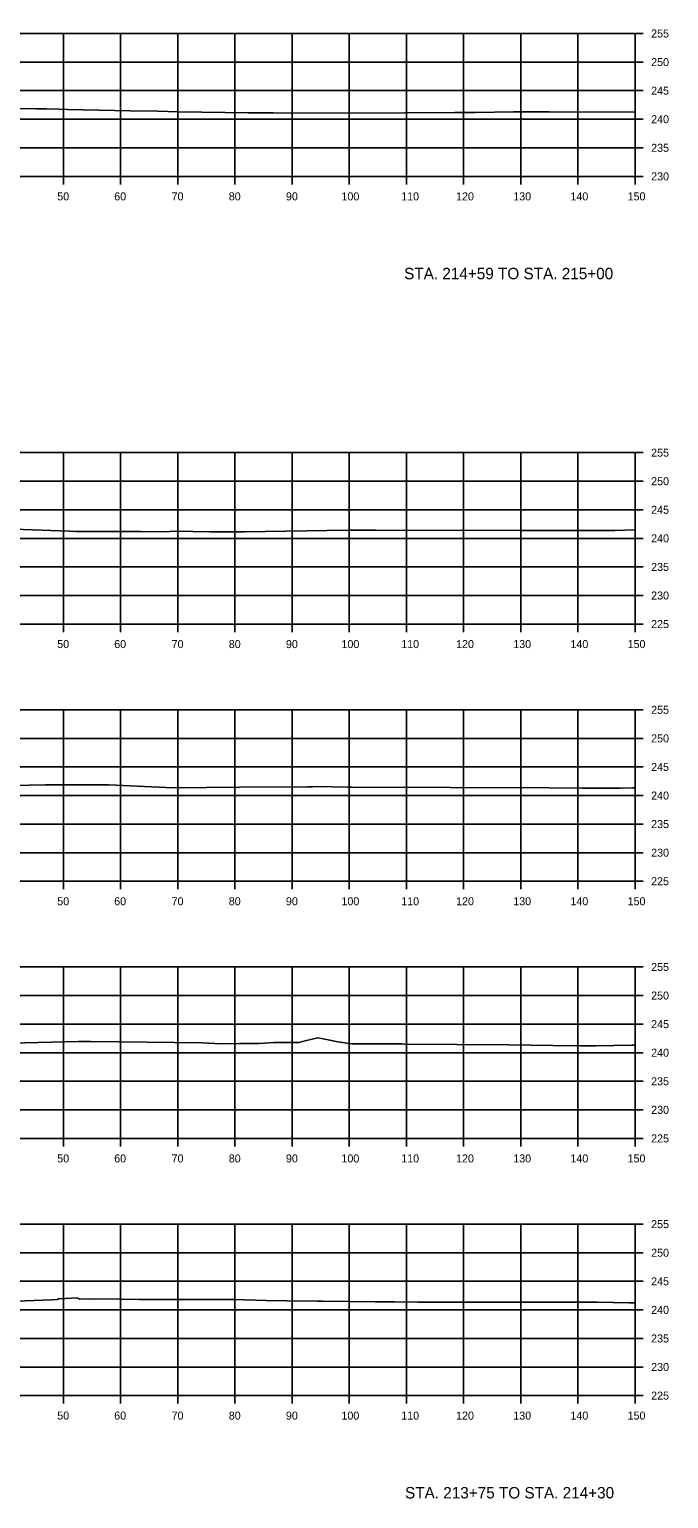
# Model space of a CAD drawing. Extents: x 1369627 to 1374022, y 380035 to 398173.
# Drawn here: x 1372930.3 to 1373042.1, y 383256.9 to 383514 of the extents above; entities that cross this region are included whole.
import ezdxf

# ---------------------------------------------------------------- set-up
doc = ezdxf.new("R2010")
doc.units = 0
for name, color, linetype in [('R_Axis', 7, 'Continuous'), ('R_Axis Annot', 7, 'Continuous'), ('R_Draft', 7, 'Continuous'), ('R_Exist Surface', 7, 'Continuous'), ('R_Grid', 7, 'Continuous')]:
    doc.layers.add(name, color=color, linetype=linetype)

msp = doc.modelspace()

# ---------------------------------------------------------------- linework, layer by layer
at = {"layer": 'R_Axis'}
for p, q in [((1373036.21, 383488.25), (1373036.21, 383513.25)), ((1373037.61, 383513.25), (1373036.21, 383513.25)), ((1373037.61, 383508.25), (1373036.21, 383508.25)), ((1373037.61, 383503.25), (1373036.21, 383503.25)), ((1373037.61, 383498.25), (1373036.21, 383498.25)), ((1373037.61, 383493.25), (1373036.21, 383493.25)), ((1372736.21, 383488.25), (1373036.21, 383488.25)), ((1372936.21, 383486.85), (1372936.21, 383488.25)), ((1372946.21, 383486.85), (1372946.21, 383488.25)), ((1372956.21, 383486.85), (1372956.21, 383488.25)), ((1372966.21, 383486.85), (1372966.21, 383488.25)), ((1372976.21, 383486.85), (1372976.21, 383488.25)), ((1372986.21, 383486.85), (1372986.21, 383488.25)), ((1372996.21, 383486.85), (1372996.21, 383488.25)), ((1373006.21, 383486.85), (1373006.21, 383488.25)), ((1373016.21, 383486.85), (1373016.21, 383488.25)), ((1373026.21, 383486.85), (1373026.21, 383488.25)), ((1373036.21, 383486.85), (1373036.21, 383488.25)), ((1373037.61, 383488.25), (1373036.21, 383488.25)), ((1373036.21, 383409.91), (1373036.21, 383439.91)), ((1373037.61, 383439.91), (1373036.21, 383439.91)), ((1373037.61, 383434.91), (1373036.21, 383434.91)), ((1373037.61, 383429.91), (1373036.21, 383429.91)), ((1373037.61, 383424.91), (1373036.21, 383424.91)), ((1373037.61, 383419.91), (1373036.21, 383419.91)), ((1373037.61, 383414.91), (1373036.21, 383414.91)), ((1372736.21, 383409.91), (1373036.21, 383409.91)), ((1372936.21, 383408.51), (1372936.21, 383409.91)), ((1372946.21, 383408.51), (1372946.21, 383409.91)), ((1372956.21, 383408.51), (1372956.21, 383409.91)), ((1372966.21, 383408.51), (1372966.21, 383409.91)), ((1372976.21, 383408.51), (1372976.21, 383409.91)), ((1372986.21, 383408.51), (1372986.21, 383409.91)), ((1372996.21, 383408.51), (1372996.21, 383409.91)), ((1373006.21, 383408.51), (1373006.21, 383409.91)), ((1373016.21, 383408.51), (1373016.21, 383409.91)), ((1373026.21, 383408.51), (1373026.21, 383409.91)), ((1373036.21, 383408.51), (1373036.21, 383409.91)), ((1373037.61, 383409.91), (1373036.21, 383409.91)), ((1373036.21, 383364.91), (1373036.21, 383394.91)), ((1373037.61, 383394.91), (1373036.21, 383394.91)), ((1373037.61, 383389.91), (1373036.21, 383389.91)), ((1373037.61, 383384.91), (1373036.21, 383384.91)), ((1373037.61, 383379.91), (1373036.21, 383379.91)), ((1373037.61, 383374.91), (1373036.21, 383374.91)), ((1373037.61, 383369.91), (1373036.21, 383369.91)), ((1372736.21, 383364.91), (1373036.21, 383364.91)), ((1372936.21, 383363.51), (1372936.21, 383364.91)), ((1372946.21, 383363.51), (1372946.21, 383364.91)), ((1372956.21, 383363.51), (1372956.21, 383364.91)), ((1372966.21, 383363.51), (1372966.21, 383364.91)), ((1372976.21, 383363.51), (1372976.21, 383364.91)), ((1372986.21, 383363.51), (1372986.21, 383364.91)), ((1372996.21, 383363.51), (1372996.21, 383364.91)), ((1373006.21, 383363.51), (1373006.21, 383364.91)), ((1373016.21, 383363.51), (1373016.21, 383364.91)), ((1373026.21, 383363.51), (1373026.21, 383364.91)), ((1373036.21, 383363.51), (1373036.21, 383364.91)), ((1373037.61, 383364.91), (1373036.21, 383364.91)), ((1373036.21, 383319.91), (1373036.21, 383349.91)), ((1373037.61, 383349.91), (1373036.21, 383349.91)), ((1373037.61, 383344.91), (1373036.21, 383344.91)), ((1373037.61, 383339.91), (1373036.21, 383339.91)), ((1373037.61, 383334.91), (1373036.21, 383334.91)), ((1373037.61, 383329.91), (1373036.21, 383329.91)), ((1373037.61, 383324.91), (1373036.21, 383324.91)), ((1372736.21, 383319.91), (1373036.21, 383319.91)), ((1372936.21, 383318.51), (1372936.21, 383319.91)), ((1372946.21, 383318.51), (1372946.21, 383319.91)), ((1372956.21, 383318.51), (1372956.21, 383319.91)), ((1372966.21, 383318.51), (1372966.21, 383319.91)), ((1372976.21, 383318.51), (1372976.21, 383319.91)), ((1372986.21, 383318.51), (1372986.21, 383319.91)), ((1372996.21, 383318.51), (1372996.21, 383319.91)), ((1373006.21, 383318.51), (1373006.21, 383319.91)), ((1373016.21, 383318.51), (1373016.21, 383319.91)), ((1373026.21, 383318.51), (1373026.21, 383319.91)), ((1373036.21, 383318.51), (1373036.21, 383319.91)), ((1373037.61, 383319.91), (1373036.21, 383319.91)), ((1373036.21, 383274.91), (1373036.21, 383304.91)), ((1373037.61, 383304.91), (1373036.21, 383304.91)), ((1373037.61, 383299.91), (1373036.21, 383299.91)), ((1373037.61, 383294.91), (1373036.21, 383294.91)), ((1373037.61, 383289.91), (1373036.21, 383289.91)), ((1373037.61, 383284.91), (1373036.21, 383284.91)), ((1373037.61, 383279.91), (1373036.21, 383279.91)), ((1372736.21, 383274.91), (1373036.21, 383274.91)), ((1372936.21, 383273.51), (1372936.21, 383274.91)), ((1372946.21, 383273.51), (1372946.21, 383274.91)), ((1372956.21, 383273.51), (1372956.21, 383274.91)), ((1372966.21, 383273.51), (1372966.21, 383274.91)), ((1372976.21, 383273.51), (1372976.21, 383274.91)), ((1372986.21, 383273.51), (1372986.21, 383274.91)), ((1372996.21, 383273.51), (1372996.21, 383274.91)), ((1373006.21, 383273.51), (1373006.21, 383274.91)), ((1373016.21, 383273.51), (1373016.21, 383274.91)), ((1373026.21, 383273.51), (1373026.21, 383274.91)), ((1373036.21, 383273.51), (1373036.21, 383274.91)), ((1373037.61, 383274.91), (1373036.21, 383274.91))]:
    msp.add_line(p, q, dxfattribs=at)
at = {"layer": 'R_Exist Surface'}
for points in [[(1372921.34, 383500.2), (1372931.48, 383500.07), (1372933.24, 383500.06), (1372935.45, 383500.03), (1372936.91, 383499.97), (1372947.91, 383499.74), (1372952.65, 383499.64), (1372956.35, 383499.52), (1372964.47, 383499.41), (1372968.55, 383499.36), (1372972.88, 383499.36), (1372987.24, 383499.33), (1373004.63, 383499.41), (1373007.14, 383499.41), (1373008.13, 383499.44), (1373008.23, 383499.44), (1373014.94, 383499.52), (1373021.23, 383499.57), (1373036.21, 383499.46)], [(1372927.53, 383426.51), (1372937.28, 383426.15), (1372938.36, 383426.09), (1372949.71, 383426.1), (1372953.72, 383426.07), (1372955.88, 383426.14), (1372961.8, 383426.07), (1372967.96, 383426.06), (1372982.27, 383426.28), (1372986.07, 383426.34), (1372990.82, 383426.34), (1373016.3, 383426.26), (1373027.06, 383426.29), (1373027.31, 383426.29), (1373027.33, 383426.29), (1373032.65, 383426.31), (1373036.21, 383426.39)], [(1372910.51, 383381.29), (1372933, 383381.79), (1372933.09, 383381.79), (1372941.31, 383381.81), (1372944.11, 383381.78), (1372955.41, 383381.26), (1372967.09, 383381.39), (1372978.92, 383381.41), (1372979.76, 383381.46), (1372980.53, 383381.49), (1372985.93, 383381.39), (1372986.23, 383381.39), (1372986.57, 383381.39), (1373021.18, 383381.25), (1373026.99, 383381.17), (1373033.57, 383381.22), (1373035.76, 383381.23), (1373036.21, 383381.23)], [(1372924.74, 383336.51), (1372938.81, 383336.85), (1372940.98, 383336.85), (1372960.52, 383336.64), (1372963.74, 383336.49), (1372967.07, 383336.53), (1372970.45, 383336.53), (1372973.06, 383336.71), (1372977.35, 383336.68), (1372978.74, 383337.03), (1372980.7, 383337.52), (1372981.33, 383337.42), (1372982.22, 383337.24), (1372984.19, 383336.84), (1372986.59, 383336.46), (1372990.06, 383336.46), (1372995.43, 383336.45), (1372995.88, 383336.38), (1373014.1, 383336.31), (1373021.79, 383336.19), (1373026.64, 383336.13), (1373026.85, 383336.11), (1373029.25, 383336.14), (1373035.68, 383336.2), (1373036.21, 383336.2)], [(1372924.88, 383291.3), (1372934.15, 383291.68), (1372935.13, 383291.7), (1372935.41, 383291.87), (1372935.44, 383291.87), (1372938.72, 383292), (1372938.91, 383291.82), (1372939.09, 383291.79), (1372941.15, 383291.82), (1372946.06, 383291.79), (1372949.53, 383291.75), (1372958.1, 383291.74), (1372966.02, 383291.72), (1372971.68, 383291.55), (1372975.31, 383291.49), (1372980.71, 383291.45), (1372980.88, 383291.44), (1372981.59, 383291.42), (1372990.72, 383291.3), (1372994.17, 383291.3), (1372998.28, 383291.26), (1373007.54, 383291.28), (1373014.54, 383291.25), (1373018.4, 383291.26), (1373029.56, 383291.25), (1373035.14, 383291.12), (1373036.21, 383291.13)]]:
    msp.add_lwpolyline(points, dxfattribs=at)
at = {"layer": 'R_Grid'}
for p, q in [((1372736.21, 383513.25), (1373036.21, 383513.25)), ((1372936.21, 383488.25), (1372936.21, 383513.25)), ((1372946.21, 383488.25), (1372946.21, 383513.25)), ((1372956.21, 383488.25), (1372956.21, 383513.25)), ((1372966.21, 383488.25), (1372966.21, 383513.25)), ((1372976.21, 383488.25), (1372976.21, 383513.25)), ((1372986.21, 383488.25), (1372986.21, 383513.25)), ((1372996.21, 383488.25), (1372996.21, 383513.25)), ((1373006.21, 383488.25), (1373006.21, 383513.25)), ((1373016.21, 383488.25), (1373016.21, 383513.25)), ((1373026.21, 383488.25), (1373026.21, 383513.25)), ((1373036.21, 383488.25), (1373036.21, 383513.25)), ((1372736.21, 383508.25), (1373036.21, 383508.25)), ((1372736.21, 383503.25), (1373036.21, 383503.25)), ((1372736.21, 383498.25), (1373036.21, 383498.25)), ((1372736.21, 383493.25), (1373036.21, 383493.25)), ((1372736.21, 383488.25), (1373036.21, 383488.25)), ((1372736.21, 383439.91), (1373036.21, 383439.91)), ((1372936.21, 383409.91), (1372936.21, 383439.91)), ((1372946.21, 383409.91), (1372946.21, 383439.91)), ((1372956.21, 383409.91), (1372956.21, 383439.91)), ((1372966.21, 383409.91), (1372966.21, 383439.91)), ((1372976.21, 383409.91), (1372976.21, 383439.91)), ((1372986.21, 383409.91), (1372986.21, 383439.91)), ((1372996.21, 383409.91), (1372996.21, 383439.91)), ((1373006.21, 383409.91), (1373006.21, 383439.91)), ((1373016.21, 383409.91), (1373016.21, 383439.91)), ((1373026.21, 383409.91), (1373026.21, 383439.91)), ((1373036.21, 383409.91), (1373036.21, 383439.91)), ((1372736.21, 383434.91), (1373036.21, 383434.91)), ((1372736.21, 383429.91), (1373036.21, 383429.91)), ((1372736.21, 383424.91), (1373036.21, 383424.91)), ((1372736.21, 383419.91), (1373036.21, 383419.91)), ((1372736.21, 383414.91), (1373036.21, 383414.91)), ((1372736.21, 383409.91), (1373036.21, 383409.91)), ((1372736.21, 383394.91), (1373036.21, 383394.91)), ((1372936.21, 383364.91), (1372936.21, 383394.91)), ((1372946.21, 383364.91), (1372946.21, 383394.91)), ((1372956.21, 383364.91), (1372956.21, 383394.91)), ((1372966.21, 383364.91), (1372966.21, 383394.91)), ((1372976.21, 383364.91), (1372976.21, 383394.91)), ((1372986.21, 383364.91), (1372986.21, 383394.91)), ((1372996.21, 383364.91), (1372996.21, 383394.91)), ((1373006.21, 383364.91), (1373006.21, 383394.91)), ((1373016.21, 383364.91), (1373016.21, 383394.91)), ((1373026.21, 383364.91), (1373026.21, 383394.91)), ((1373036.21, 383364.91), (1373036.21, 383394.91)), ((1372736.21, 383389.91), (1373036.21, 383389.91)), ((1372736.21, 383384.91), (1373036.21, 383384.91)), ((1372736.21, 383379.91), (1373036.21, 383379.91)), ((1372736.21, 383374.91), (1373036.21, 383374.91)), ((1372736.21, 383369.91), (1373036.21, 383369.91)), ((1372736.21, 383364.91), (1373036.21, 383364.91)), ((1372736.21, 383349.91), (1373036.21, 383349.91)), ((1372936.21, 383319.91), (1372936.21, 383349.91)), ((1372946.21, 383319.91), (1372946.21, 383349.91)), ((1372956.21, 383319.91), (1372956.21, 383349.91)), ((1372966.21, 383319.91), (1372966.21, 383349.91)), ((1372976.21, 383319.91), (1372976.21, 383349.91)), ((1372986.21, 383319.91), (1372986.21, 383349.91)), ((1372996.21, 383319.91), (1372996.21, 383349.91)), ((1373006.21, 383319.91), (1373006.21, 383349.91)), ((1373016.21, 383319.91), (1373016.21, 383349.91)), ((1373026.21, 383319.91), (1373026.21, 383349.91)), ((1373036.21, 383319.91), (1373036.21, 383349.91)), ((1372736.21, 383344.91), (1373036.21, 383344.91)), ((1372736.21, 383339.91), (1373036.21, 383339.91)), ((1372736.21, 383334.91), (1373036.21, 383334.91)), ((1372736.21, 383329.91), (1373036.21, 383329.91)), ((1372736.21, 383324.91), (1373036.21, 383324.91)), ((1372736.21, 383319.91), (1373036.21, 383319.91)), ((1372736.21, 383304.91), (1373036.21, 383304.91)), ((1372936.21, 383274.91), (1372936.21, 383304.91)), ((1372946.21, 383274.91), (1372946.21, 383304.91)), ((1372956.21, 383274.91), (1372956.21, 383304.91)), ((1372966.21, 383274.91), (1372966.21, 383304.91)), ((1372976.21, 383274.91), (1372976.21, 383304.91)), ((1372986.21, 383274.91), (1372986.21, 383304.91)), ((1372996.21, 383274.91), (1372996.21, 383304.91)), ((1373006.21, 383274.91), (1373006.21, 383304.91)), ((1373016.21, 383274.91), (1373016.21, 383304.91)), ((1373026.21, 383274.91), (1373026.21, 383304.91)), ((1373036.21, 383274.91), (1373036.21, 383304.91)), ((1372736.21, 383299.91), (1373036.21, 383299.91)), ((1372736.21, 383294.91), (1373036.21, 383294.91)), ((1372736.21, 383289.91), (1373036.21, 383289.91)), ((1372736.21, 383284.91), (1373036.21, 383284.91)), ((1372736.21, 383279.91), (1373036.21, 383279.91)), ((1372736.21, 383274.91), (1373036.21, 383274.91))]:
    msp.add_line(p, q, dxfattribs=at)

# ---------------------------------------------------------------- texts
at = {"layer": 'R_Axis Annot'}
for s, p in [('255', (1373039.01, 383512.55)), ('250', (1373039.01, 383507.55)), ('245', (1373039.01, 383502.55)), ('240', (1373039.01, 383497.55)), ('235', (1373039.01, 383492.55)), ('230', (1373039.01, 383487.55)), ('50', (1372935.13, 383484.05)), ('60', (1372945.09, 383484.05)), ('70', (1372955.13, 383484.05)), ('80', (1372965.13, 383484.05)), ('90', (1372975.13, 383484.05)), ('100', (1372984.84, 383484.05)), ('110', (1372995.29, 383484.05)), ('120', (1373004.89, 383484.05)), ('130', (1373014.89, 383484.05)), ('140', (1373024.89, 383484.05)), ('150', (1373034.89, 383484.05)), ('255', (1373039.01, 383439.21)), ('250', (1373039.01, 383434.21)), ('245', (1373039.01, 383429.21)), ('240', (1373039.01, 383424.21)), ('235', (1373039.01, 383419.21)), ('230', (1373039.01, 383414.21)), ('225', (1373039.01, 383409.21)), ('50', (1372935.13, 383405.71)), ('60', (1372945.09, 383405.71)), ('70', (1372955.13, 383405.71)), ('80', (1372965.13, 383405.71)), ('90', (1372975.13, 383405.71)), ('100', (1372984.84, 383405.71)), ('110', (1372995.29, 383405.71)), ('120', (1373004.89, 383405.71)), ('130', (1373014.89, 383405.71)), ('140', (1373024.89, 383405.71)), ('150', (1373034.89, 383405.71)), ('255', (1373039.01, 383394.21)), ('250', (1373039.01, 383389.21)), ('245', (1373039.01, 383384.21)), ('240', (1373039.01, 383379.21)), ('235', (1373039.01, 383374.21)), ('230', (1373039.01, 383369.21)), ('225', (1373039.01, 383364.21)), ('50', (1372935.13, 383360.71)), ('60', (1372945.09, 383360.71)), ('70', (1372955.13, 383360.71)), ('80', (1372965.13, 383360.71)), ('90', (1372975.13, 383360.71)), ('100', (1372984.84, 383360.71)), ('110', (1372995.29, 383360.71)), ('120', (1373004.89, 383360.71)), ('130', (1373014.89, 383360.71)), ('140', (1373024.89, 383360.71)), ('150', (1373034.89, 383360.71)), ('255', (1373039.01, 383349.21)), ('250', (1373039.01, 383344.21)), ('245', (1373039.01, 383339.21)), ('240', (1373039.01, 383334.21)), ('235', (1373039.01, 383329.21)), ('230', (1373039.01, 383324.21)), ('225', (1373039.01, 383319.21)), ('50', (1372935.13, 383315.71)), ('60', (1372945.09, 383315.71)), ('70', (1372955.13, 383315.71)), ('80', (1372965.13, 383315.71)), ('90', (1372975.13, 383315.71)), ('100', (1372984.84, 383315.71)), ('110', (1372995.29, 383315.71)), ('120', (1373004.89, 383315.71)), ('130', (1373014.89, 383315.71)), ('140', (1373024.89, 383315.71)), ('150', (1373034.89, 383315.71)), ('255', (1373039.01, 383304.21)), ('250', (1373039.01, 383299.21)), ('245', (1373039.01, 383294.21)), ('240', (1373039.01, 383289.21)), ('235', (1373039.01, 383284.21)), ('230', (1373039.01, 383279.21)), ('225', (1373039.01, 383274.21)), ('50', (1372935.13, 383270.71)), ('60', (1372945.09, 383270.71)), ('70', (1372955.13, 383270.71)), ('80', (1372965.13, 383270.71)), ('90', (1372975.13, 383270.71)), ('100', (1372984.84, 383270.71)), ('110', (1372995.29, 383270.71)), ('120', (1373004.89, 383270.71)), ('130', (1373014.89, 383270.71)), ('140', (1373024.89, 383270.71)), ('150', (1373034.89, 383270.71))]:
    msp.add_text(s, height=1.4, dxfattribs=at).set_placement(p)
at = {"layer": 'R_Draft'}
for s, p in [('STA. 214+59 TO STA. 215+00', (1372995.8, 383470.25)), ('STA. 213+75 TO STA. 214+30', (1372995.96, 383256.91))]:
    msp.add_text(s, height=2, dxfattribs=at).set_placement(p)

doc.saveas('drawing.dxf')
